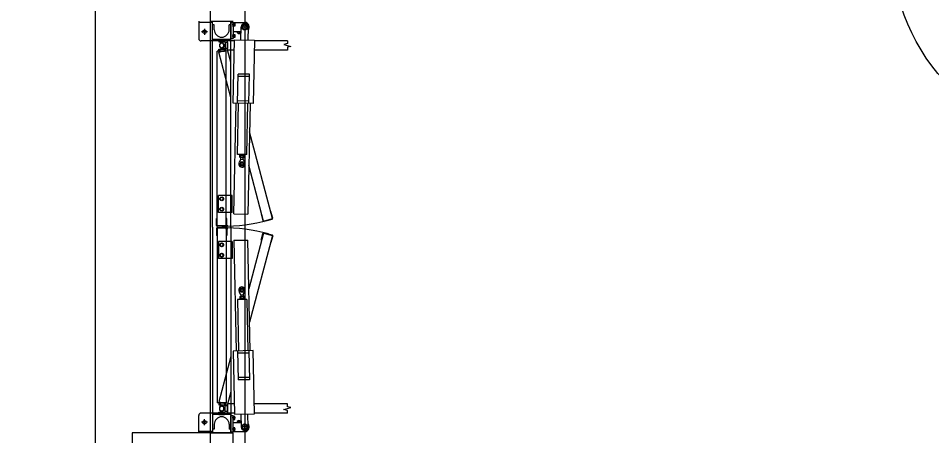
# Model space of a CAD drawing. Extents: x -264222 to -263592, y -1242345 to -1242048.
# Drawn here: x -263795.877 to -263791.905, y -1242121.009 to -1242119.195 of the extents above; entities that cross this region are included whole.
import ezdxf

# ---------------------------------------------------------------- set-up
doc = ezdxf.new("R2010")
doc.units = 0
doc.layers.add('HESCON_OSI_STAVBY_KFA', color=7, linetype='Continuous')
doc.layers.add('KFA_2D_SITUACIA_DSP', color=7, linetype='Continuous')

msp = doc.modelspace()

# ---------------------------------------------------------------- linework, layer by layer
at = {"layer": 'HESCON_OSI_STAVBY_KFA'}
msp.add_line((-263795.5428, -1242083.2372), (-263795.5428, -1242246.7072), dxfattribs=at)
msp.add_circle((-263791.2101, -1242118.883), 0.867, dxfattribs=at)
at = {"layer": 'KFA_2D_SITUACIA_DSP'}
for p, q in [((-263795.0428, -1242101.7691), (-263795.0428, -1242226.9954)), ((-263795.0927, -1242119.2076), (-263795.0927, -1242119.2836)), ((-263795.0327, -1242119.2136), (-263795.0927, -1242119.2136)), ((-263795.0427, -1242119.2076), (-263794.9427, -1242119.2076)), ((-263795.0327, -1242120.1021), (-263795.0327, -1242119.2076)), ((-263795.0252, -1242119.2236), (-263795.0327, -1242119.2236)), ((-263795.0252, -1242119.2446), (-263795.0252, -1242119.2236)), ((-263794.9602, -1242119.2446), (-263794.9602, -1242119.2236)), ((-263794.9527, -1242119.2236), (-263794.9602, -1242119.2236)), ((-263794.9527, -1242120.1021), (-263794.9527, -1242119.2076)), ((-263794.9527, -1242119.2126), (-263794.9427, -1242119.2126)), ((-263794.9527, -1242119.2126), (-263794.9527, -1242119.2826)), ((-263794.9329, -1242119.2231), (-263794.9472, -1242119.2231)), ((-263794.9427, -1242119.2126), (-263794.9427, -1242119.2826)), ((-263794.9427, -1242119.2131), (-263794.8927, -1242119.2131)), ((-263794.9427, -1242119.2315), (-263794.9427, -1242119.2147)), ((-263794.941, -1242119.2147), (-263794.9427, -1242119.2147)), ((-263794.941, -1242119.2315), (-263794.941, -1242119.2147)), ((-263794.941, -1242119.2299), (-263794.941, -1242119.2163)), ((-263794.941, -1242119.2163), (-263794.9355, -1242119.2163)), ((-263794.941, -1242119.2231), (-263794.9364, -1242119.2231)), ((-263794.9355, -1242119.2163), (-263794.9355, -1242119.2299)), ((-263794.8986, -1242119.2229), (-263794.9045, -1242119.2331)), ((-263794.8869, -1242119.2229), (-263794.8986, -1242119.2229)), ((-263794.8927, -1242119.2175), (-263794.8927, -1242119.2487)), ((-263794.881, -1242119.2331), (-263794.8869, -1242119.2229)), ((-263795.0547, -1242119.2536), (-263795.0807, -1242119.2536)), ((-263795.0677, -1242119.2406), (-263795.0677, -1242119.2666)), ((-263794.941, -1242119.2315), (-263794.9427, -1242119.2315)), ((-263794.9427, -1242119.2531), (-263794.9081, -1242119.2531)), ((-263794.9427, -1242119.2805), (-263794.9427, -1242119.2637)), ((-263794.941, -1242119.2637), (-263794.9427, -1242119.2637)), ((-263794.9355, -1242119.2299), (-263794.941, -1242119.2299)), ((-263794.941, -1242119.2805), (-263794.941, -1242119.2637)), ((-263794.941, -1242119.2789), (-263794.941, -1242119.2653)), ((-263794.941, -1242119.2653), (-263794.9355, -1242119.2653)), ((-263794.9355, -1242119.2653), (-263794.9355, -1242119.2789)), ((-263794.9082, -1242119.2536), (-263794.9273, -1242119.2536)), ((-263794.9177, -1242119.2531), (-263794.9177, -1242119.2632)), ((-263794.9089, -1242119.2888), (-263794.9077, -1242119.2328)), ((-263794.8771, -1242119.2331), (-263794.9083, -1242119.2331)), ((-263794.9045, -1242119.2331), (-263794.8986, -1242119.2433)), ((-263794.8986, -1242119.2433), (-263794.8869, -1242119.2433)), ((-263794.8869, -1242119.2433), (-263794.881, -1242119.2331)), ((-263794.8777, -1242119.2334), (-263794.8789, -1242119.2894)), ((-263795.0327, -1242119.2936), (-263795.0827, -1242119.2936)), ((-263794.9527, -1242119.2876), (-263795.0327, -1242119.2876)), ((-263794.9527, -1242119.2936), (-263795.0327, -1242119.2936)), ((-263795.0052, -1242119.2876), (-263794.9802, -1242119.2876)), ((-263795.0052, -1242119.2876), (-263795.0052, -1242119.2976)), ((-263795.0052, -1242119.2976), (-263794.9802, -1242119.2976)), ((-263794.9937, -1242119.2976), (-263795.0008, -1242119.3072)), ((-263794.9917, -1242119.2976), (-263794.9937, -1242119.2976)), ((-263794.9847, -1242119.3072), (-263794.9917, -1242119.2976)), ((-263794.9868, -1242119.3051), (-263794.9772, -1242119.3121)), ((-263794.9802, -1242119.2876), (-263794.9802, -1242119.2976)), ((-263794.9772, -1242119.3006), (-263794.9772, -1242119.3256)), ((-263794.9672, -1242119.3006), (-263794.9772, -1242119.3006)), ((-263794.9672, -1242119.3331), (-263794.9672, -1242119.2931)), ((-263794.9374, -1242119.2931), (-263794.9672, -1242119.2931)), ((-263794.9672, -1242119.3006), (-263794.9672, -1242119.3256)), ((-263794.9527, -1242119.2826), (-263794.9427, -1242119.2826)), ((-263794.9375, -1242119.2936), (-263794.9527, -1242119.2936)), ((-263794.9329, -1242119.2721), (-263794.9472, -1242119.2721)), ((-263794.9428, -1242119.5632), (-263794.9373, -1242119.2883)), ((-263794.941, -1242119.2805), (-263794.9427, -1242119.2805)), ((-263794.941, -1242119.2721), (-263794.9364, -1242119.2721)), ((-263794.9355, -1242119.2789), (-263794.941, -1242119.2789)), ((-263794.9373, -1242119.2883), (-263794.8504, -1242119.29)), ((-263794.8504, -1242119.29), (-263794.8558, -1242119.5649)), ((-263794.7071, -1242119.2931), (-263794.8504, -1242119.2931)), ((-263794.7071, -1242119.3051), (-263794.7221, -1242119.3091)), ((-263794.7071, -1242119.2931), (-263794.7071, -1242119.3051)), ((-263795.0127, -1242120.0971), (-263795.0127, -1242119.3386)), ((-263794.9727, -1242119.3386), (-263795.0127, -1242119.3386)), ((-263795.0055, -1242119.3429), (-263794.9668, -1242119.3326)), ((-263794.9527, -1242119.5397), (-263795.0055, -1242119.3429)), ((-263795.0052, -1242119.3386), (-263795.0052, -1242119.3286)), ((-263795.0052, -1242119.3286), (-263794.9802, -1242119.3286)), ((-263795.0052, -1242119.3386), (-263794.9802, -1242119.3386)), ((-263795.0008, -1242119.3191), (-263794.9937, -1242119.3286)), ((-263794.9767, -1242119.3249), (-263795.0008, -1242119.3313)), ((-263794.9982, -1242119.341), (-263795.0008, -1242119.3313)), ((-263794.9897, -1242119.3284), (-263794.999, -1242119.3209)), ((-263794.9937, -1242119.3286), (-263794.9917, -1242119.3286)), ((-263794.9917, -1242119.3286), (-263794.9847, -1242119.3191)), ((-263794.9878, -1242119.3278), (-263794.9897, -1242119.3284)), ((-263794.9834, -1242119.3168), (-263794.9878, -1242119.3278)), ((-263794.9772, -1242119.3141), (-263794.9868, -1242119.3212)), ((-263794.9802, -1242119.3386), (-263794.9802, -1242119.3286)), ((-263794.9772, -1242119.3121), (-263794.9772, -1242119.3141)), ((-263794.9672, -1242119.3256), (-263794.9772, -1242119.3256)), ((-263794.9741, -1242119.3345), (-263794.9767, -1242119.3249)), ((-263794.9727, -1242120.0971), (-263794.9727, -1242119.3386)), ((-263794.9382, -1242119.3331), (-263794.9672, -1242119.3331)), ((-263794.9527, -1242119.3851), (-263794.9668, -1242119.3326)), ((-263794.7071, -1242119.3331), (-263794.8512, -1242119.3331)), ((-263794.7221, -1242119.3091), (-263794.6921, -1242119.3171)), ((-263794.6921, -1242119.3171), (-263794.7071, -1242119.3212)), ((-263794.7071, -1242119.3212), (-263794.7071, -1242119.3331)), ((-263794.9243, -1242119.5636), (-263794.9218, -1242119.4375)), ((-263794.872, -1242119.4485), (-263794.922, -1242119.4475)), ((-263794.8718, -1242119.4385), (-263794.9218, -1242119.4375)), ((-263794.8743, -1242119.5646), (-263794.8718, -1242119.4385)), ((-263794.8558, -1242119.5649), (-263794.9428, -1242119.5632)), ((-263794.9394, -1242120.0444), (-263794.9298, -1242119.5635)), ((-263794.8741, -1242119.5546), (-263794.9241, -1242119.5536)), ((-263794.9238, -1242119.7865), (-263794.9193, -1242119.5637)), ((-263794.8838, -1242119.7873), (-263794.8793, -1242119.5645)), ((-263794.8688, -1242119.5647), (-263794.8784, -1242120.0456)), ((-263794.7725, -1242120.0657), (-263794.8713, -1242119.6891)), ((-263794.8838, -1242119.7873), (-263794.9238, -1242119.7865)), ((-263794.9092, -1242119.8079), (-263794.9167, -1242119.821)), ((-263794.9139, -1242119.7917), (-263794.9138, -1242119.7867)), ((-263794.8939, -1242119.7921), (-263794.9139, -1242119.7917)), ((-263794.9138, -1242119.7989), (-263794.9137, -1242119.7924)), ((-263794.9125, -1242119.7997), (-263794.9138, -1242119.7989)), ((-263794.9124, -1242119.7917), (-263794.9137, -1242119.7924)), ((-263794.8955, -1242119.8), (-263794.9125, -1242119.7997)), ((-263794.8954, -1242119.792), (-263794.9124, -1242119.7917)), ((-263794.9092, -1242119.8079), (-263794.909, -1242119.7998)), ((-263794.9092, -1242119.8079), (-263794.8992, -1242119.8081)), ((-263794.9089, -1242119.799), (-263794.9088, -1242119.7925)), ((-263794.8992, -1242119.8081), (-263794.899, -1242119.8)), ((-263794.8992, -1242119.8081), (-263794.8922, -1242119.8215)), ((-263794.8991, -1242119.7992), (-263794.899, -1242119.7927)), ((-263794.8955, -1242119.8), (-263794.8942, -1242119.7993)), ((-263794.8954, -1242119.792), (-263794.8941, -1242119.7928)), ((-263794.8942, -1242119.7993), (-263794.8941, -1242119.7928)), ((-263794.8939, -1242119.7921), (-263794.8938, -1242119.7871)), ((-263794.8111, -1242120.076), (-263794.8742, -1242119.8329)), ((-263795.0067, -1242120.0396), (-263795.0067, -1242119.9646)), ((-263794.9527, -1242119.9646), (-263795.0067, -1242119.9646)), ((-263794.9995, -1242119.9757), (-263794.9927, -1242119.9718)), ((-263794.9995, -1242119.9836), (-263794.9995, -1242119.9757)), ((-263794.9927, -1242119.9718), (-263794.9859, -1242119.9757)), ((-263794.9859, -1242119.9757), (-263794.9859, -1242119.9836)), ((-263794.9467, -1242119.9646), (-263794.9527, -1242119.9646)), ((-263794.9467, -1242120.0396), (-263794.9467, -1242119.9646)), ((-263794.9927, -1242119.9875), (-263794.9995, -1242119.9836)), ((-263794.9995, -1242120.0207), (-263794.9927, -1242120.0168)), ((-263794.9995, -1242120.0286), (-263794.9995, -1242120.0207)), ((-263794.9859, -1242119.9836), (-263794.9927, -1242119.9875)), ((-263794.9927, -1242120.0168), (-263794.9859, -1242120.0207)), ((-263794.9859, -1242120.0207), (-263794.9859, -1242120.0286)), ((-263794.9527, -1242120.0396), (-263795.0067, -1242120.0396)), ((-263794.9927, -1242120.0325), (-263794.9995, -1242120.0286)), ((-263794.9859, -1242120.0286), (-263794.9927, -1242120.0325)), ((-263794.9467, -1242120.0396), (-263794.9527, -1242120.0396)), ((-263794.9394, -1242120.0444), (-263794.8784, -1242120.0456)), ((-263794.8194, -1242120.0451), (-263794.8213, -1242120.0456)), ((-263794.8213, -1242120.0456), (-263794.8136, -1242120.0746)), ((-263794.7788, -1242120.0342), (-263794.7807, -1242120.0348)), ((-263794.771, -1242120.0632), (-263794.7788, -1242120.0342)), ((-263795.0147, -1242120.0951), (-263795.0147, -1242120.0651)), ((-263795.0127, -1242120.0651), (-263795.0147, -1242120.0651)), ((-263794.9727, -1242120.0971), (-263795.0127, -1242120.0971)), ((-263794.9747, -1242120.0991), (-263795.0107, -1242120.0991)), ((-263794.9757, -1242120.0953), (-263794.9667, -1242120.0953)), ((-263794.9707, -1242120.0651), (-263794.9727, -1242120.0651)), ((-263794.9698, -1242120.0801), (-263794.9727, -1242120.0801)), ((-263794.9707, -1242120.0951), (-263794.9707, -1242120.0651)), ((-263794.8111, -1242120.076), (-263794.7725, -1242120.0657)), ((-263794.8087, -1242120.0774), (-263794.7739, -1242120.0681)), ((-263795.0327, -1242120.1021), (-263795.0327, -1242120.9966)), ((-263795.0147, -1242120.1091), (-263795.0147, -1242120.1391)), ((-263795.0127, -1242120.1391), (-263795.0147, -1242120.1391)), ((-263795.0127, -1242120.1071), (-263795.0127, -1242120.8656)), ((-263794.9727, -1242120.1071), (-263795.0127, -1242120.1071)), ((-263794.9747, -1242120.1051), (-263795.0107, -1242120.1051)), ((-263794.9757, -1242120.1089), (-263794.9667, -1242120.1089)), ((-263794.9727, -1242120.1071), (-263794.9727, -1242120.8656)), ((-263794.9698, -1242120.1242), (-263794.9727, -1242120.1242)), ((-263794.9707, -1242120.1391), (-263794.9727, -1242120.1391)), ((-263794.9707, -1242120.1091), (-263794.9707, -1242120.1391)), ((-263794.9527, -1242120.1021), (-263794.9527, -1242120.9966)), ((-263794.8111, -1242120.1282), (-263794.8742, -1242120.3713)), ((-263794.7725, -1242120.1386), (-263794.8713, -1242120.5152)), ((-263794.8213, -1242120.1586), (-263794.8136, -1242120.1296)), ((-263794.8111, -1242120.1282), (-263794.7725, -1242120.1386)), ((-263794.8087, -1242120.1268), (-263794.7739, -1242120.1361)), ((-263794.771, -1242120.141), (-263794.7788, -1242120.17)), ((-263795.0067, -1242120.1646), (-263795.0067, -1242120.2396)), ((-263794.9527, -1242120.1646), (-263795.0067, -1242120.1646)), ((-263794.9927, -1242120.1718), (-263794.9995, -1242120.1757)), ((-263794.9995, -1242120.1757), (-263794.9995, -1242120.1836)), ((-263794.9859, -1242120.1757), (-263794.9927, -1242120.1718)), ((-263794.9859, -1242120.1836), (-263794.9859, -1242120.1757)), ((-263794.9467, -1242120.1646), (-263794.9527, -1242120.1646)), ((-263794.9467, -1242120.1646), (-263794.9467, -1242120.2396)), ((-263794.9394, -1242120.1599), (-263794.8784, -1242120.1587)), ((-263794.9394, -1242120.1599), (-263794.9298, -1242120.6408)), ((-263794.8688, -1242120.6396), (-263794.8784, -1242120.1587)), ((-263794.8194, -1242120.1591), (-263794.8213, -1242120.1586)), ((-263794.7788, -1242120.17), (-263794.7807, -1242120.1695)), ((-263794.9995, -1242120.1836), (-263794.9927, -1242120.1875)), ((-263794.9927, -1242120.2168), (-263794.9995, -1242120.2207)), ((-263794.9995, -1242120.2207), (-263794.9995, -1242120.2286)), ((-263794.9927, -1242120.1875), (-263794.9859, -1242120.1836)), ((-263794.9859, -1242120.2207), (-263794.9927, -1242120.2168)), ((-263794.9859, -1242120.2286), (-263794.9859, -1242120.2207)), ((-263794.9527, -1242120.2396), (-263795.0067, -1242120.2396)), ((-263794.9995, -1242120.2286), (-263794.9927, -1242120.2325)), ((-263794.9927, -1242120.2325), (-263794.9859, -1242120.2286)), ((-263794.9467, -1242120.2396), (-263794.9527, -1242120.2396)), ((-263794.8838, -1242120.417), (-263794.9238, -1242120.4178)), ((-263794.9238, -1242120.4178), (-263794.9193, -1242120.6406)), ((-263794.9092, -1242120.3963), (-263794.9167, -1242120.3832)), ((-263794.8939, -1242120.4122), (-263794.9139, -1242120.4126)), ((-263794.9139, -1242120.4126), (-263794.9138, -1242120.4176)), ((-263794.9125, -1242120.4046), (-263794.9138, -1242120.4054)), ((-263794.9138, -1242120.4054), (-263794.9137, -1242120.4118)), ((-263794.9124, -1242120.4126), (-263794.9137, -1242120.4118)), ((-263794.8955, -1242120.4042), (-263794.9125, -1242120.4046)), ((-263794.8954, -1242120.4122), (-263794.9124, -1242120.4126)), ((-263794.9092, -1242120.3963), (-263794.8992, -1242120.3961)), ((-263794.9092, -1242120.3963), (-263794.909, -1242120.4045)), ((-263794.9089, -1242120.4053), (-263794.9088, -1242120.4117)), ((-263794.8992, -1242120.3961), (-263794.8922, -1242120.3827)), ((-263794.8992, -1242120.3961), (-263794.899, -1242120.4043)), ((-263794.8991, -1242120.4051), (-263794.899, -1242120.4115)), ((-263794.8955, -1242120.4042), (-263794.8942, -1242120.405)), ((-263794.8954, -1242120.4122), (-263794.8941, -1242120.4114)), ((-263794.8942, -1242120.405), (-263794.8941, -1242120.4114)), ((-263794.8939, -1242120.4122), (-263794.8938, -1242120.4172)), ((-263794.8838, -1242120.417), (-263794.8793, -1242120.6398)), ((-263794.8558, -1242120.6393), (-263794.9428, -1242120.6411)), ((-263794.9428, -1242120.6411), (-263794.9373, -1242120.916)), ((-263794.9243, -1242120.6407), (-263794.9218, -1242120.7667)), ((-263794.8741, -1242120.6497), (-263794.9241, -1242120.6507)), ((-263794.8743, -1242120.6397), (-263794.8718, -1242120.7657)), ((-263794.8504, -1242120.9143), (-263794.8558, -1242120.6393)), ((-263794.9527, -1242120.6646), (-263795.0055, -1242120.8613)), ((-263794.872, -1242120.7557), (-263794.922, -1242120.7567)), ((-263794.8718, -1242120.7657), (-263794.9218, -1242120.7667)), ((-263794.9527, -1242120.8191), (-263794.9668, -1242120.8717)), ((-263794.9727, -1242120.8656), (-263795.0127, -1242120.8656)), ((-263795.0055, -1242120.8613), (-263794.9668, -1242120.8717)), ((-263795.0052, -1242120.8656), (-263795.0052, -1242120.8756)), ((-263795.0052, -1242120.8656), (-263794.9802, -1242120.8656)), ((-263795.0052, -1242120.8756), (-263794.9802, -1242120.8756)), ((-263794.9982, -1242120.8633), (-263795.0008, -1242120.8729)), ((-263794.9767, -1242120.8794), (-263795.0008, -1242120.8729)), ((-263795.0008, -1242120.8852), (-263794.9937, -1242120.8756)), ((-263794.9897, -1242120.8759), (-263794.999, -1242120.8833)), ((-263794.9937, -1242120.8756), (-263794.9917, -1242120.8756)), ((-263794.9917, -1242120.8756), (-263794.9847, -1242120.8852)), ((-263794.9878, -1242120.8764), (-263794.9897, -1242120.8759)), ((-263794.9834, -1242120.8875), (-263794.9878, -1242120.8764)), ((-263794.9772, -1242120.8901), (-263794.9868, -1242120.8831)), ((-263794.9868, -1242120.8992), (-263794.9772, -1242120.8921)), ((-263794.9802, -1242120.8656), (-263794.9802, -1242120.8756)), ((-263794.9772, -1242120.9036), (-263794.9772, -1242120.8786)), ((-263794.9672, -1242120.8786), (-263794.9772, -1242120.8786)), ((-263794.9772, -1242120.8921), (-263794.9772, -1242120.8901)), ((-263794.9741, -1242120.8697), (-263794.9767, -1242120.8794)), ((-263794.9672, -1242120.8711), (-263794.9672, -1242120.9111)), ((-263794.9382, -1242120.8711), (-263794.9672, -1242120.8711)), ((-263794.9672, -1242120.9036), (-263794.9672, -1242120.8786)), ((-263794.7071, -1242120.8711), (-263794.8512, -1242120.8711)), ((-263794.7221, -1242120.8951), (-263794.6921, -1242120.8871)), ((-263794.7071, -1242120.8992), (-263794.7221, -1242120.8951)), ((-263794.7071, -1242120.8831), (-263794.7071, -1242120.8711)), ((-263794.6921, -1242120.8871), (-263794.7071, -1242120.8831)), ((-263795.0927, -1242120.9966), (-263795.0927, -1242120.9206)), ((-263795.0327, -1242120.9106), (-263795.0827, -1242120.9106)), ((-263794.9527, -1242120.9106), (-263795.0327, -1242120.9106)), ((-263794.9527, -1242120.9166), (-263795.0327, -1242120.9166)), ((-263795.0052, -1242120.9066), (-263794.9802, -1242120.9066)), ((-263795.0052, -1242120.9166), (-263795.0052, -1242120.9066)), ((-263795.0052, -1242120.9166), (-263794.9802, -1242120.9166)), ((-263794.9937, -1242120.9066), (-263795.0008, -1242120.8971)), ((-263794.9917, -1242120.9066), (-263794.9937, -1242120.9066)), ((-263794.9847, -1242120.8971), (-263794.9917, -1242120.9066)), ((-263794.9802, -1242120.9166), (-263794.9802, -1242120.9066)), ((-263794.9672, -1242120.9036), (-263794.9772, -1242120.9036)), ((-263794.9374, -1242120.9111), (-263794.9672, -1242120.9111)), ((-263794.9375, -1242120.9106), (-263794.9527, -1242120.9106)), ((-263794.9527, -1242120.9216), (-263794.9427, -1242120.9216)), ((-263794.9527, -1242120.9916), (-263794.9527, -1242120.9216)), ((-263794.9329, -1242120.9321), (-263794.9472, -1242120.9321)), ((-263794.9427, -1242120.9916), (-263794.9427, -1242120.9216)), ((-263794.9427, -1242120.9237), (-263794.9427, -1242120.9405)), ((-263794.941, -1242120.9237), (-263794.9427, -1242120.9237)), ((-263794.941, -1242120.9237), (-263794.941, -1242120.9405)), ((-263794.941, -1242120.9253), (-263794.941, -1242120.9389)), ((-263794.9355, -1242120.9253), (-263794.941, -1242120.9253)), ((-263794.941, -1242120.9321), (-263794.9364, -1242120.9321)), ((-263794.9373, -1242120.916), (-263794.8504, -1242120.9143)), ((-263794.9355, -1242120.9389), (-263794.9355, -1242120.9253)), ((-263794.9089, -1242120.9154), (-263794.9077, -1242120.9714)), ((-263794.8777, -1242120.9708), (-263794.8789, -1242120.9148)), ((-263794.7071, -1242120.9111), (-263794.8504, -1242120.9111)), ((-263794.7071, -1242120.9111), (-263794.7071, -1242120.8992)), ((-263795.0547, -1242120.9506), (-263795.0807, -1242120.9506)), ((-263795.0677, -1242120.9636), (-263795.0677, -1242120.9376)), ((-263795.0252, -1242120.9596), (-263795.0252, -1242120.9806)), ((-263794.9602, -1242120.9596), (-263794.9602, -1242120.9806)), ((-263794.941, -1242120.9405), (-263794.9427, -1242120.9405)), ((-263794.9427, -1242120.9511), (-263794.9081, -1242120.9511)), ((-263794.9427, -1242120.9727), (-263794.9427, -1242120.9895)), ((-263794.941, -1242120.9727), (-263794.9427, -1242120.9727)), ((-263794.941, -1242120.9389), (-263794.9355, -1242120.9389)), ((-263794.941, -1242120.9727), (-263794.941, -1242120.9895)), ((-263794.941, -1242120.9743), (-263794.941, -1242120.9879)), ((-263794.9355, -1242120.9743), (-263794.941, -1242120.9743)), ((-263794.9355, -1242120.9879), (-263794.9355, -1242120.9743)), ((-263794.9082, -1242120.9506), (-263794.9273, -1242120.9506)), ((-263794.9177, -1242120.9511), (-263794.9177, -1242120.941)), ((-263794.8771, -1242120.9711), (-263794.9083, -1242120.9711)), ((-263794.9045, -1242120.9711), (-263794.8986, -1242120.9609)), ((-263794.8986, -1242120.9813), (-263794.9045, -1242120.9711)), ((-263794.8986, -1242120.9609), (-263794.8869, -1242120.9609)), ((-263794.8927, -1242120.9867), (-263794.8927, -1242120.9555)), ((-263794.8869, -1242120.9609), (-263794.881, -1242120.9711)), ((-263794.881, -1242120.9711), (-263794.8869, -1242120.9813)), ((-263795.3827, -1242120.9966), (-263795.3827, -1242121.3466)), ((-263794.9427, -1242120.9966), (-263795.3827, -1242120.9966)), ((-263795.0327, -1242120.9906), (-263795.0927, -1242120.9906)), ((-263795.0427, -1242120.9966), (-263794.9427, -1242120.9966)), ((-263795.0252, -1242120.9806), (-263795.0327, -1242120.9806)), ((-263794.9527, -1242120.9806), (-263794.9602, -1242120.9806)), ((-263794.9527, -1242120.9916), (-263794.9427, -1242120.9916)), ((-263794.9329, -1242120.9811), (-263794.9472, -1242120.9811)), ((-263794.941, -1242120.9895), (-263794.9427, -1242120.9895)), ((-263794.9427, -1242120.9911), (-263794.8927, -1242120.9911)), ((-263794.9427, -1242121.3466), (-263794.9427, -1242120.9966)), ((-263794.941, -1242120.9811), (-263794.9364, -1242120.9811)), ((-263794.941, -1242120.9879), (-263794.9355, -1242120.9879)), ((-263794.8869, -1242120.9813), (-263794.8986, -1242120.9813))]:
    msp.add_line(p, q, dxfattribs=at)
msp.add_lwpolyline([(-263794.8928, -1242227.3822), (-263808.9678, -1242241.4572), (-263894.9678, -1242241.4572), (-263909.0428, -1242227.3822), (-263909.0428, -1242196.3327), (-263914.1428, -1242196.3327), (-263914.1428, -1242132.4327), (-263909.0428, -1242132.4327), (-263909.0428, -1242101.3822), (-263894.9678, -1242087.3072), (-263808.9678, -1242087.3072), (-263794.8928, -1242101.3822), (-263794.8928, -1242227.3822)], dxfattribs=at)
for centre, radius in [((-263794.8927, -1242119.2331), 0.0126), ((-263794.8927, -1242119.2331), 0.0102), ((-263795.0677, -1242119.2536), 0.008), ((-263794.9046, -1242119.828), 0.00952), ((-263794.9046, -1242119.828), 0.00645), ((-263794.9046, -1242119.828), 0.005), ((-263794.9927, -1242119.9796), 0.0084), ((-263794.9927, -1242119.9796), 0.0068), ((-263794.9927, -1242120.0246), 0.0084), ((-263794.9927, -1242120.0246), 0.0068), ((-263794.9927, -1242120.1796), 0.0084), ((-263794.9927, -1242120.1796), 0.0068), ((-263794.9927, -1242120.2246), 0.0084), ((-263794.9927, -1242120.2246), 0.0068), ((-263794.9046, -1242120.3762), 0.00952), ((-263794.9046, -1242120.3762), 0.00645), ((-263794.9046, -1242120.3762), 0.005), ((-263795.0677, -1242120.9506), 0.008), ((-263794.8927, -1242120.9711), 0.0126), ((-263794.8927, -1242120.9711), 0.0102)]:
    msp.add_circle(centre, radius, dxfattribs=at)
for centre, radius, start, end in [((-263794.9423, -1242119.2197), 0.0068, 330, 30), ((-263794.9423, -1242119.2265), 0.0068, 330, 30), ((-263794.8927, -1242119.2331), 0.015, 358.86, 178.86), ((-263794.8927, -1242119.2331), 0.02, 317.4504, 90), ((-263794.9927, -1242119.2446), 0.0325, 180, 0), ((-263794.9423, -1242119.2687), 0.0068, 330, 30), ((-263794.9177, -1242119.2536), 0.008, 176.4167, 3.5833), ((-263795.0827, -1242119.2836), 0.01, 180, 270), ((-263794.9927, -1242119.3131), 0.01, 323.6139, 216.3861), ((-263794.9927, -1242119.3131), 0.01, 53.6139, 306.3861), ((-263794.9927, -1242119.3131), 0.01, 338.6139, 231.3861), ((-263794.9927, -1242119.3131), 0.01, 143.6139, 36.3861), ((-263794.9423, -1242119.2755), 0.0068, 330, 30), ((-263794.9046, -1242119.828), 0.014, 150.1229, 27.5971), ((-263794.9113, -1242119.7954), 0.00432, 234.2666, 303.4534), ((-263794.9113, -1242119.796), 0.00432, 54.2666, 123.4534), ((-263794.9037, -1242119.7837), 0.0161, 251.1601, 286.5599), ((-263794.9042, -1242119.808), 0.0161, 71.1601, 106.5599), ((-263794.8991, -1242119.7992), 0.0001, 109.6732, 178.86), ((-263794.899, -1242119.7927), 0.0001, 178.86, 248.0468), ((-263794.8966, -1242119.7957), 0.00432, 234.2666, 303.4534), ((-263794.8966, -1242119.7963), 0.00432, 54.2666, 123.4534), ((-263795.0107, -1242120.0951), 0.004, 180, 270), ((-263794.9927, -1242119.3131), 0.7862, 270, 285), ((-263794.9747, -1242120.0951), 0.004, 270, 0), ((-263794.8097, -1242120.0736), 0.004, 195, 285), ((-263794.7749, -1242120.0643), 0.004, 285, 15), ((-263795.0107, -1242120.1091), 0.004, 90, 180), ((-263794.9927, -1242120.8911), 0.7862, 75, 90), ((-263794.9747, -1242120.1091), 0.004, 0, 90), ((-263794.8097, -1242120.1307), 0.004, 75, 165), ((-263794.7749, -1242120.14), 0.004, 345, 75), ((-263794.9046, -1242120.3762), 0.014, 332.4029, 209.8771), ((-263794.9113, -1242120.4089), 0.00432, 56.5466, 125.7334), ((-263794.9113, -1242120.4082), 0.00432, 236.5466, 305.7334), ((-263794.9037, -1242120.4205), 0.0161, 73.4401, 108.8399), ((-263794.9042, -1242120.3963), 0.0161, 253.4401, 288.8399), ((-263794.8991, -1242120.4051), 0.0001, 181.14, 250.3268), ((-263794.8966, -1242120.4086), 0.00432, 56.5466, 125.7334), ((-263794.899, -1242120.4115), 0.0001, 111.9532, 181.14), ((-263794.8966, -1242120.4079), 0.00432, 236.5466, 305.7334), ((-263794.9927, -1242120.8911), 0.01, 323.6139, 216.3861), ((-263794.9927, -1242120.8911), 0.01, 53.6139, 306.3861), ((-263794.9927, -1242120.8911), 0.01, 128.6139, 21.3861), ((-263794.9927, -1242120.8911), 0.01, 143.6139, 36.3861), ((-263795.0827, -1242120.9206), 0.01, 90, 180), ((-263794.9927, -1242120.9596), 0.0325, 0, 180), ((-263794.9423, -1242120.9287), 0.0068, 330, 30), ((-263794.9423, -1242120.9355), 0.0068, 330, 30), ((-263794.9423, -1242120.9777), 0.0068, 330, 30), ((-263794.9177, -1242120.9506), 0.008, 356.4167, 183.5833), ((-263794.8927, -1242120.9711), 0.015, 181.14, 1.14), ((-263794.8927, -1242120.9711), 0.02, 270, 42.5496), ((-263794.9423, -1242120.9845), 0.0068, 330, 30)]:
    msp.add_arc(centre, radius, start, end, dxfattribs=at)

doc.saveas('drawing.dxf')
